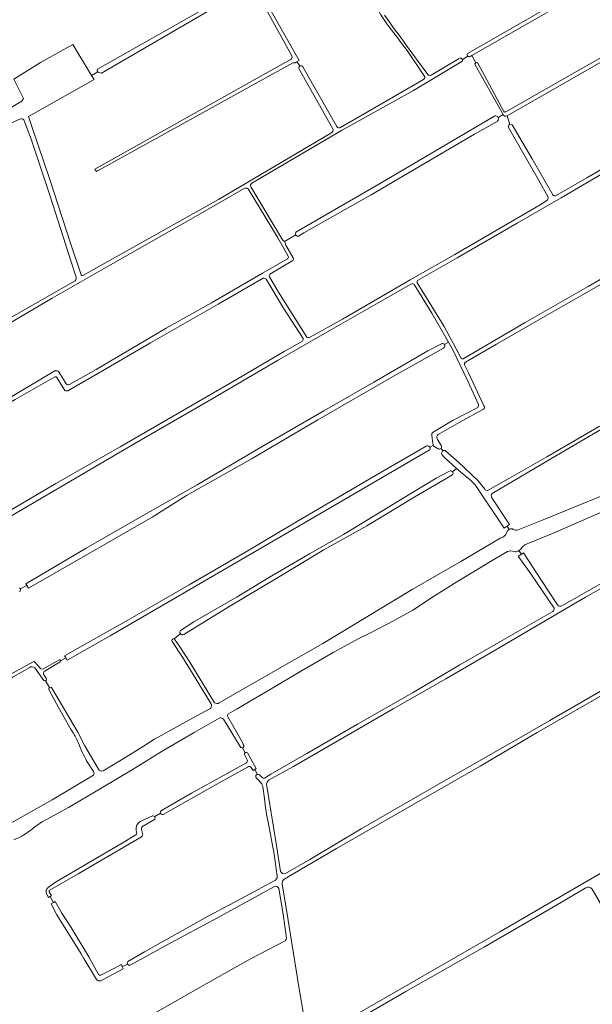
# Model space of a CAD drawing. Header units: metres. Extents: x 209813 to 223847, y 571801 to 587119.
# Tile 681 of 746: x 221541 to 221974, y 582618 to 583363. Entities that reach past the tile are written whole.
import ezdxf

# ---------------------------------------------------------------- set-up
doc = ezdxf.new("R2010")
doc.units = ezdxf.units.M
doc.layers.add('B-RO-GR-BOUWLAND-GV', color=8, linetype='Continuous', lineweight=0)
doc.layers.add('B-RO-GR-GRAS-GV', color=8, linetype='Continuous', lineweight=0)

msp = doc.modelspace()

# ---------------------------------------------------------------- linework, layer by layer
at = {"layer": 'B-RO-GR-BOUWLAND-GV'}
for points in [[(221820.088, 583357.596, -0.0653311), (221800.007, 583394.679)], [(221834.093, 583339.394, 0.0046167), (221820.088, 583357.596)], [(221745.936, 583332.567, 0.3816628), (221746.838, 583335.074)], [(221749.262, 583330.036, 0.2349374), (221747.483, 583329.99)], [(221846.361, 583317.374, 0.4401239), (221846.996, 583320.254)], [(221777.363, 583277.743, 0.3475394), (221777.749, 583280.194)], [(221780.895, 583281.815, 0.4162941), (221783.635, 583281.072)], [(221587.378, 583169.772, 0.3605808), (221588.801, 583169.2)]]:
    msp.add_lwpolyline(points, format="xyb", dxfattribs=at)
at = {"layer": 'B-RO-GR-BOUWLAND-GV', "flags": 128}
for points in [[(221715.476, 583388.135), (221602.822, 583322.294), (221601.775, 583322.457), (221600.316, 583322.815), (221600.027, 583323.371), (221595.208, 583320.607), (221597.24, 583317.59), (221547.52, 583289.424), (221550.61, 583280.304), (221563.757, 583241.702), (221579.327, 583193.748), (221587.378, 583169.772)], [(221746.838, 583335.074), (221746.726, 583335.306), (221721.603, 583381.243)], [(221723.513, 583382.738), (221752.445, 583331.854), (221750.7, 583330.857)], [(221846.996, 583320.254), (221834.093, 583339.394)], [(221747.483, 583329.99), (221740.777, 583326.441), (221598.935, 583247.858), (221597.641, 583249.607), (221739.551, 583329.105), (221745.936, 583332.567)], [(221753.023, 583327.647), (221750.7, 583330.857), (221749.262, 583330.036)], [(221777.749, 583280.194), (221752.382, 583325.259)], [(221755.169, 583327.063), (221780.895, 583281.815)], [(221783.635, 583281.072), (221846.361, 583317.374)], [(221588.801, 583169.2), (221594.953, 583172.627), (221691.212, 583226.781), (221776.185, 583276.931), (221777.363, 583277.743)]]:
    msp.add_lwpolyline(points, dxfattribs=at)
at = {"layer": 'B-RO-GR-BOUWLAND-GV'}
msp.add_arc((221753.772, 583326.164), 1.662, 32.768726, 211.994384, dxfattribs=at)
at = {"layer": 'B-RO-GR-GRAS-GV', "flags": 128}
for points in [[(221880.176, 583337.468), (222004.66, 583409.033), (222061.188, 583440.727)], [(222062.506, 583438.62), (221882.995, 583335.618)], [(221498.652, 583387.547), (221494.508, 583385.395), (221494.854, 583384.182), (221494.027, 583382.495), (221462.872, 583364.814), (221391.873, 583325.392), (221391.236, 583324.65), (221391.295, 583323.589), (221438.053, 583243.072), (221438.335, 583240.416), (221439.708, 583240.272), (221542.497, 583301.022), (221543.714, 583303.086), (221536.411, 583317.796), (221556.573, 583330.391), (221581.214, 583344.087), (221593.649, 583322.921), (221595.208, 583320.607), (221600.027, 583323.371), (221599.629, 583324.138), (221599.83, 583325.254), (221717.524, 583392.101)], [(221908.675, 583293.001), (222091.662, 583397.671)], [(222093.27, 583395.481), (221909.586, 583290.034), (221911.603, 583283.486)], [(221833.336, 583343.58), (221849.605, 583321.342)], [(221852.271, 583320.772), (221873.488, 583333.468)], [(221879.884, 583335.194), (221875.767, 583332.492)], [(221882.995, 583335.618), (221881.758, 583334.908)], [(221885.914, 583330.128), (221882.995, 583335.618)], [(221946.321, 583229.519), (221969.905, 583243.002), (222029.863, 583277.668), (222104.288, 583320.739), (222130.828, 583336.265)], [(221875.399, 583331.108), (221838.833, 583309.252), (221784.461, 583278.931), (221716.501, 583238.965)], [(221902.885, 583288.75), (221906.673, 583290.886), (221885.409, 583328.534)], [(221887.53, 583329.78), (221907.3, 583293.391)], [(221540.924, 583287.525), (221536.935, 583285.69), (221428.803, 583223.638), (221428.485, 583223.597), (221428.151, 583223.633), (221427.851, 583223.713), (221422.528, 583219.456), (221427.632, 583207.342), (221458.535, 583136.328), (221462.134, 583128.707), (221473.987, 583107.964), (221475.998, 583106.482), (221479.067, 583105.636), (221486.899, 583110.398), (221582.968, 583165.161)], [(221563.758, 583230.081), (221549.672, 583272.332), (221544.157, 583287.037)], [(221738.906, 583197.529), (221740.041, 583196.005), (221741.222, 583194.933), (221749.851, 583199.884), (221749.507, 583200.752), (221749.737, 583202.051), (221814.464, 583239.322), (221899.526, 583289.422)], [(221906.767, 583290.721), (221906.673, 583290.886)], [(221909.586, 583290.034), (221909.496, 583289.983)], [(221902.018, 583285.83), (221885.028, 583276.064), (221851.567, 583256.338), (221806.884, 583230.252), (221755.976, 583201.389), (221751.818, 583198.901), (221750.853, 583198.943), (221750.026, 583199.443), (221749.851, 583199.884)], [(221940.77, 583228.473), (221933.309, 583241.626), (221910.743, 583281.263)], [(221913.37, 583283.182), (221928.527, 583257.42), (221944.301, 583230.1)], [(222022.279, 583270.036), (221986.535, 583249.127), (221950.606, 583227.913), (221917.257, 583208.747), (221871.802, 583182.442), (221841.962, 583165.492)], [(221710.734, 583234.989), (221673.887, 583213.903), (221607.758, 583176.192), (221565.489, 583152.027), (221528.596, 583130.333), (221486.734, 583105.841), (221476.821, 583100.299)], [(221744.132, 583183.695), (221735.847, 583198.096), (221713.724, 583234.808)], [(221715.797, 583236.218), (221738.606, 583197.915)], [(221583.605, 583168.004), (221579.818, 583179.396), (221563.758, 583230.081)], [(221760.66, 583122.36), (221785.132, 583136.214), (221836.2, 583165.933), (221870.168, 583185.169), (221934.677, 583222.535), (221939.804, 583225.819)], [(221876.459, 583106.086), (221923.295, 583133.478), (221971.084, 583160.83), (222027.348, 583193.596), (222053.004, 583208.006)], [(222054.871, 583205.275), (222034.323, 583193.263), (222005.781, 583177.015), (221966.638, 583154.404), (221938.513, 583138.485), (221901.757, 583117.128), (221878.304, 583103.638)], [(221741.222, 583194.933), (221741.739, 583193.877), (221742.311, 583192.238), (221747.875, 583182.455)], [(221724.529, 583170.798), (221743.438, 583181.74)], [(221747.438, 583180.528), (221730.277, 583170.17)], [(221578.527, 583086.58), (221598.653, 583098.072), (221651.762, 583129.179), (221686.013, 583148.525), (221724.529, 583170.798)], [(221729.793, 583168.077), (221736.716, 583156.494), (221758.165, 583122.579)], [(221837.262, 583162.907), (221817.418, 583151.451), (221775.134, 583127.187), (221735.891, 583104.759), (221686.407, 583075.937), (221626.221, 583040.936), (221554.446, 582998.866), (221524.054, 582981.176)], [(221725.106, 583167.116), (221691.078, 583147.367), (221639.785, 583118.109), (221606.561, 583098.683), (221577.341, 583081.904)], [(221755.321, 583121.397), (221740.436, 583144.459), (221727.257, 583166.26)], [(221862.16, 583116.979), (221865.293, 583118.773), (221852.673, 583140.559), (221839.34, 583162.336)], [(221841.523, 583163.669), (221845.504, 583157.61), (221862.084, 583130.634), (221874.922, 583106.649)], [(221895.232, 583006.776), (221911.522, 583015.836), (221939.631, 583031.975), (221978.784, 583054.514), (222014.837, 583075.033), (222052.705, 583096.941), (222087.04, 583117.174), (222113.547, 583132.034), (222131.948, 583142.458)], [(221521.592, 582983.659), (221532.044, 582990.358), (221568.129, 583011.699), (221616.98, 583039.499), (221701.943, 583088.718), (221740.963, 583111.69), (221754.907, 583119.446)], [(221546.383, 582934.533), (221545.674, 582935.839), (221591.177, 582962.772), (221630.237, 582985.361), (221675.058, 583010.665), (221724.377, 583039.792), (221770.962, 583066.785), (221808.919, 583088.35), (221849.711, 583112.216), (221859.978, 583117.523)], [(221887.934, 583071.638), (221879.846, 583089.244), (221868.351, 583113.493), (221865.293, 583118.773)], [(221861.523, 583114.217), (221824.324, 583093.293), (221766.541, 583060.04), (221716.759, 583030.655), (221667.214, 583002.618), (221641.081, 582986.138), (221592.377, 582958.212), (221547.479, 582932.514), (221546.383, 582934.533), (221541.303, 582931.951)], [(221877.476, 583101.616), (221880.703, 583095.052), (221892.167, 583070.495)], [(221502.375, 583058.495), (221525.374, 583071.984), (221567.613, 583096.909)], [(221570.606, 583096.222), (221576.193, 583087.145)], [(221567.555, 583092.555), (221537.453, 583075.35), (221503.813, 583055.821)], [(221575.054, 583082.246), (221569.064, 583091.837)], [(222023.063, 583077.131), (222001.123, 583063.891), (221985.409, 583055.309), (221947.073, 583033.037), (221898.432, 583004.091)], [(221853.733, 583050.604), (221868.931, 583059.578), (221887.411, 583069.354)], [(221891.924, 583067.949), (221873.361, 583057.788), (221857.546, 583048.926)], [(221853.531, 583042.005), (221852.588, 583048.02)], [(221851.261, 583039.259), (221853.867, 583040.714)], [(221856.699, 583045.565), (221859.741, 583040.472)], [(221850.767, 583036.843), (221841.025, 583031.525), (221751.696, 582979.247), (221609.291, 582896.554), (221576.853, 582878.075), (221575.779, 582879.876), (221571.801, 582877.643)], [(221575.779, 582879.876), (221574.905, 582881.341), (221624.427, 582909.243), (221669.173, 582935.072), (221713.062, 582960.476), (221747.216, 582980.959), (221773.434, 582996.349), (221809.986, 583017.698), (221848.364, 583039.966)], [(221857.618, 583037.902), (221854.554, 583039.749)], [(221861.037, 583036.408), (221859.744, 583038.319)], [(221871.492, 583023.208), (221862.345, 583031.441), (221860.386, 583033.762)], [(221863.428, 583036.293), (221872.788, 583027.778), (221887.876, 583013.778), (221892.724, 583007.559)], [(221917.921, 582976.558), (221936.856, 582984.21), (221986.904, 583004.63), (222040.123, 583025.808)], [(221662.663, 582900.599), (221672.614, 582907.06), (221705.55, 582926.033), (221729.946, 582940.732), (221760.043, 582958.571), (221785.903, 582973.203), (221839.27, 583005.803), (221856.115, 583015.834), (221866.131, 583021.119)], [(221876.208, 583018.963), (221871.492, 583023.208), (221868.418, 583020.612)], [(221868.274, 583018.203), (221864.182, 583015.739), (221839.907, 583001.602), (221803.462, 582979.641), (221771.084, 582961.543), (221734.178, 582939.274), (221699.804, 582918.93), (221665.052, 582897.479)], [(221911.223, 582977.09), (221909.705, 582979.44), (221907.532, 582977.985), (221886.629, 583009.329)], [(221898.113, 583000.942), (221911.407, 582980.578), (221909.705, 582979.44)], [(222009.665, 583002.667), (221979.934, 582989.562), (221944.022, 582973.898), (221924.886, 582965.995)], [(221908.549, 582972.915), (221909.788, 582975.18)], [(221691.92, 582845.717), (221725.537, 582865.211), (221770.227, 582890.757), (221837.88, 582931.407), (221874.56, 582952.761), (221904.947, 582970.574)], [(221910.019, 582960.238), (221900.967, 582955.037), (221871.642, 582937.197), (221853.985, 582926.148), (221838.319, 582915.967), (221824.237, 582908.059), (221805.747, 582898.477), (221796.896, 582894.256), (221778.085, 582883.848), (221754.039, 582869.91), (221731.124, 582856.316), (221705.326, 582841.21), (221698.416, 582837.186)], [(221945.145, 582917.506), (221927.516, 582943.459), (221918.048, 582956.65), (221920.528, 582958.212), (221918.528, 582961.05), (221917.768, 582960.607)], [(221920.075, 582961.953), (221918.528, 582961.05)], [(221920.528, 582958.212), (221922.081, 582959.191), (221935.732, 582938.222), (221947.669, 582919.823)], [(221951.133, 582919.061), (221982.977, 582937.206)], [(221984.663, 582934.554), (221969.016, 582925.614), (221897.533, 582883.938), (221863.228, 582864.023), (221823.546, 582841.312), (221747.485, 582797.212), (221729.195, 582787.162)], [(221726.925, 582789.11), (221730.849, 582791.735), (221758.112, 582807.265), (221796.556, 582829.528), (221838.061, 582853.361), (221873.917, 582874.594), (221917.683, 582899.626), (221944.175, 582914.811)], [(221685.954, 582844.449), (221674.268, 582863.973), (221664.146, 582880.234), (221656.19, 582892.036)], [(221662.439, 582898.039), (221657.796, 582894.05)], [(221657.989, 582893.958), (221661.634, 582888.912), (221669.648, 582876.39), (221688.365, 582845.826)], [(221477.691, 582841.968), (221481.34, 582836.328), (221525.026, 582862.674), (221551.21, 582876.855)], [(221558.82, 582871.49), (221570.681, 582878.194)], [(221571.551, 582876.868), (221559.542, 582869.335)], [(221548.462, 582872.51), (221535.957, 582865.39), (221488.567, 582837.144), (221446.947, 582813.797)], [(221559.098, 582862.716), (221552.339, 582872.125)], [(221552.481, 582876.604), (221556.889, 582871.537)], [(221559.256, 582866.963), (221561.068, 582864.001)], [(221560.54, 582862.505), (221563.508, 582857.44)], [(221578.764, 582827.093), (221570.381, 582842.154), (221563.064, 582855.868)], [(221564.855, 582857.331), (221584.848, 582823.513), (221590.2, 582813.116), (221600.41, 582795.619)], [(221988.659, 582855.499), (221932.444, 582823.261), (221889.204, 582797.917), (221840.793, 582769.958), (221780.521, 582735.453), (221741.024, 582712.386)], [(221920.565, 582820.106), (221942.065, 582832.455), (221986.911, 582858.422)], [(221603.998, 582794.352), (221619.291, 582803.391), (221634.586, 582812.882), (221642.915, 582818.197), (221671.675, 582834.245), (221684.707, 582841.083)], [(221692.279, 582834.262), (221672.899, 582823.268), (221648.813, 582809.155), (221626.668, 582795.642), (221601.844, 582780.623), (221577.829, 582766.412), (221557.993, 582755.618)], [(221707.7, 582812.598), (221695.018, 582833.329)], [(221698.342, 582835.182), (221705.901, 582821.91), (221710.139, 582814.231)], [(221586.087, 582813.517), (221583.995, 582818.363)], [(221741.905, 582716.593), (221760.313, 582727.271), (221799.317, 582750.401), (221858.355, 582784.306), (221920.565, 582820.106)], [(221709.526, 582811.756), (221711.407, 582807.969)], [(221712.948, 582802.707), (221710.909, 582806.531)], [(221713.218, 582807.831), (221719.881, 582796.033), (221718.863, 582795.391)], [(221596.836, 582793.767), (221592.489, 582800.359)], [(221648.111, 582764.155), (221670.9, 582777.416), (221712.108, 582800.049)], [(221713.206, 582797.156), (221689.472, 582783.907), (221649.564, 582761.327)], [(221720.809, 582791.554), (221718.863, 582795.391), (221717.631, 582794.613), (221715.996, 582796.823)], [(221531.873, 582753.361), (221565.394, 582772.366), (221596.821, 582791.082)], [(221722.747, 582785.997), (221719.726, 582788.996)], [(221722.221, 582791.204), (221724.596, 582788.898)], [(221726.204, 582773.44), (221724.831, 582782.491)], [(221727.535, 582784.066), (221734.9, 582739.189), (221738.288, 582718.15)], [(221632.113, 582755.873), (221641.505, 582760.179)], [(221643.075, 582759.596), (221647.39, 582762.27)], [(221706.39, 582556.537), (221794.126, 582609.108), (221904.27, 582672.345), (222048.71, 582756.516), (222046.242, 582761.54)], [(221642.798, 582757.379), (221633.777, 582752.063)], [(221735.799, 582714.492), (221733.414, 582731.083), (221729.208, 582754.186)], [(221562.444, 582705.911), (221567.97, 582709.964), (221617.885, 582739.198), (221628.758, 582745.723)], [(221633.183, 582744.441), (221585.254, 582716.319), (221563.319, 582703.638)], [(221629.386, 582747.665), (221629.047, 582749.601)], [(221633.05, 582749.91), (221633.873, 582746.769)], [(221622.772, 582650.023), (221635.303, 582657.366), (221683.116, 582684.063), (221711.99, 582699.378), (221733.479, 582711.106)], [(221733.661, 582706.697), (221690.435, 582683.053), (221651.931, 582662.324), (221625.088, 582647.444)], [(221969.131, 582705.719), (221942.139, 582689.783), (221892.528, 582661.118), (221833.081, 582627.29), (221801.208, 582608.721), (221782.648, 582597.71), (221735.633, 582568.659), (221708.925, 582553.962)], [(221739.504, 582708.579), (221742.672, 582689.009), (221752.041, 582630.882), (221755.997, 582608.497)], [(221564.085, 582699.174), (221562.722, 582698.45), (221561.139, 582701.178)], [(221563.171, 582702.809), (221564.882, 582699.597), (221564.085, 582699.174), (221566.574, 582694.659), (221567.729, 582695.252), (221572.79, 582686.66), (221579.815, 582675.605), (221593.11, 582653.39), (221600.565, 582640.069)], [(221742.807, 582667.623), (221740.114, 582685.696), (221736.841, 582705.2)], [(222057.254, 582558.441), (222055.919, 582557.686), (222033.311, 582598.658), (222003.337, 582653.874), (221999.913, 582659.99), (221974.114, 582704.796)], [(221618.501, 582645.985), (221619.144, 582644.434), (221604.63, 582636.678), (221602.269, 582635.412), (221601.736, 582635.311), (221601.067, 582635.288), (221600.58, 582635.356), (221600.24, 582635.446), (221599.61, 582635.817), (221598.212, 582637.669), (221589.441, 582652.169), (221587.437, 582655.82), (221569.119, 582685.235), (221564.663, 582693.645), (221566.574, 582694.659)], [(221632.735, 582605.081), (221676.197, 582629.898), (221715.514, 582651.957), (221741.656, 582665.669)], [(221602.298, 582639.696), (221617.918, 582647.813), (221618.501, 582645.985), (221622.511, 582648.034)]]:
    msp.add_lwpolyline(points, dxfattribs=at)
at = {"layer": 'B-RO-GR-GRAS-GV'}
for points in [[(221816.906, 583366.196, 0.0023302), (221833.336, 583343.58)], [(221849.605, 583321.342, 0.3934007), (221852.271, 583320.772)], [(221544.157, 583287.037, 0.2883832), (221540.924, 583287.525)], [(221909.496, 583289.983, -0.414387), (221906.767, 583290.721)], [(221907.3, 583293.391, 0.420949), (221908.675, 583293.001)], [(221713.724, 583234.808, 0.2992473), (221710.734, 583234.989)], [(221716.501, 583238.965, 0.3781075), (221715.678, 583236.45)], [(221939.804, 583225.819, 0.2314115), (221940.77, 583228.473)], [(221944.301, 583230.1, 0.2121934), (221946.321, 583229.519)], [(221738.606, 583197.915, 0.0631514), (221738.906, 583197.529)], [(221743.438, 583181.74, 0.357816), (221744.132, 583183.695)], [(221747.875, 583182.455, -0.3240327), (221747.438, 583180.528)], [(221582.968, 583165.161, 0.2158917), (221583.605, 583168.004)], [(221730.277, 583170.17, 0.3224248), (221729.793, 583168.077)], [(221727.257, 583166.26, 0.2869956), (221725.106, 583167.116)], [(221839.34, 583162.336, 0.3000661), (221837.262, 583162.907)], [(221841.962, 583165.492, 0.243046), (221841.523, 583163.669)], [(221758.165, 583122.579, 0.2544137), (221760.66, 583122.36)], [(221754.907, 583119.446, 0.2799752), (221755.321, 583121.397)], [(221874.922, 583106.649, 0.2845151), (221876.459, 583106.086)], [(221878.304, 583103.638, 0.3810848), (221877.476, 583101.616)], [(221567.613, 583096.909, -0.3223824), (221570.606, 583096.222)], [(221569.064, 583091.837, 0.282899), (221567.555, 583092.555)], [(221576.193, 583087.145, 0.4452061), (221578.527, 583086.58)], [(221577.341, 583081.904, -0.2793273), (221575.054, 583082.246)], [(221887.411, 583069.354, 0.2459594), (221887.934, 583071.638)], [(221892.167, 583070.495, -0.3791714), (221891.924, 583067.949)], [(221852.588, 583048.02, -0.2874368), (221853.733, 583050.604)], [(221857.546, 583048.926, 0.2994179), (221856.699, 583045.565)], [(221886.629, 583009.329, 0.0578936), (221876.208, 583018.963)], [(221892.724, 583007.559, 0.4397521), (221895.232, 583006.776)], [(221898.432, 583004.091, 0.369171), (221898.113, 583000.942)], [(221914.289, 582977.008, 0.2526279), (221917.921, 582976.558)], [(221904.947, 582970.574, 0.1398031), (221908.549, 582972.915)], [(221914.985, 582960.237, 0.2112364), (221910.019, 582960.238)], [(221917.768, 582960.607, -0.2113216), (221914.985, 582960.237)], [(221922.52, 582964.843, 0.0814551), (221920.075, 582961.953)], [(221924.886, 582965.995, 0.0897502), (221922.52, 582964.843)], [(221944.175, 582914.811, 0.3071152), (221945.145, 582917.506)], [(221947.669, 582919.823, 0.3053827), (221951.133, 582919.061)], [(221551.21, 582876.855, -0.4175034), (221552.481, 582876.604)], [(221552.339, 582872.125, 0.3520118), (221548.462, 582872.51)], [(221556.889, 582871.537, 0.2935955), (221558.82, 582871.49)], [(221559.542, 582869.335, 0.3416013), (221559.256, 582866.963)], [(221684.707, 582841.083, 0.325732), (221685.954, 582844.449)], [(221688.365, 582845.826, 0.2956816), (221691.92, 582845.717)], [(221695.018, 582833.329, 0.2295055), (221692.279, 582834.262)], [(221698.416, 582837.186, 0.2775097), (221698.342, 582835.182)], [(221583.995, 582818.363, 0.0254288), (221578.764, 582827.093)], [(221592.489, 582800.359, -0.041506), (221586.087, 582813.517)], [(221712.108, 582800.049, 0.4061446), (221712.948, 582802.707)], [(221600.41, 582795.619, 0.3987142), (221603.998, 582794.352)], [(221715.996, 582796.823, 0.4234262), (221713.206, 582797.156)], [(221596.821, 582791.082, 0.2365113), (221596.836, 582793.767)], [(221724.596, 582788.898, 0.3329735), (221726.925, 582789.11)], [(221724.831, 582782.491, 0.1300371), (221722.683, 582786.063)], [(221729.195, 582787.162, 0.1367349), (221727.535, 582784.066)], [(221729.208, 582754.186, -0.0452573), (221726.204, 582773.44)], [(221557.993, 582755.618, 0.0253731), (221548.087, 582748.543)], [(221629.047, 582749.601, -0.3136534), (221632.113, 582755.873)], [(221633.777, 582752.063, 0.3106025), (221633.05, 582749.91)], [(221548.087, 582748.543, -0.0689864), (221536.573, 582742.118)], [(221628.758, 582745.723, 0.3365156), (221629.386, 582747.665)], [(221633.873, 582746.769, -0.3257577), (221633.183, 582744.441)], [(221733.479, 582711.106, 0.3190003), (221735.791, 582714.479)], [(221738.288, 582718.15, 0.3868626), (221741.905, 582716.593)], [(221561.139, 582701.178, -0.3535684), (221562.444, 582705.911)], [(221736.841, 582705.2, 0.4640349), (221733.661, 582706.697)], [(221740.927, 582712.311, 0.2729956), (221739.504, 582708.579)], [(221741.024, 582712.386, 0.0085191), (221740.927, 582712.311)], [(221974.114, 582704.796, 0.3622553), (221969.131, 582705.719)], [(221563.319, 582703.638, 0.3137526), (221563.171, 582702.809)], [(221741.656, 582665.669, 0.2142504), (221742.807, 582667.623)], [(221600.565, 582640.069, 0.3521201), (221602.298, 582639.696)]]:
    msp.add_lwpolyline(points, format="xyb", dxfattribs=at)
for centre, radius, start, end in [((221874.272, 583332.149), 1.534, 317.289782, 104.095814), ((221880.996, 583336.207), 1.504, 123.035985, 297.938053), ((221886.529, 583329.057), 1.235, 35.835504, 206.264806), ((221900.936, 583287.74), 2.195, 299.525821, 132.743704), ((221912.249, 583281.955), 1.661, 47.582092, 206.264806), ((221860.722, 583115.856), 1.825, 296.054321, 104.095814), ((221856.999, 583042.218), 3.475, 183.520882, 223.45354), ((221849.508, 583038.359), 1.971, 309.709508, 127.014126), ((221858.429, 583039.394), 1.698, 241.461182, 41.070457), ((221862.155, 583034.731), 2.016, 50.818286, 206.264806), ((221866.968, 583019.49), 1.834, 315.42855, 104.095814), ((221912.688, 582974.49), 2.984, 57.543922, 166.157761), ((221539.65, 582931.364), 1.755, 308.673578, 52.529612), ((221664.051, 582899.188), 1.979, 134.518502, 297.938053), ((221657.31, 582892.782), 1.358, 59.997391, 211.994384), ((221571.021, 582877.467), 0.799, 311.498858, 104.095814), ((221559.957, 582863.551), 1.198, 224.205865, 23.881723), ((221564.104, 582856.423), 1.178, 50.384104, 206.264806), ((221709.076, 582813.181), 1.494, 202.965459, 46.800035), ((221712.234, 582806.876), 1.371, 44.154751, 194.80565), ((221721.149, 582789.902), 1.686, 50.527758, 211.994384), ((221641.82, 582758.627), 1.586, 308.085749, 104.095814), ((221648.899, 582762.773), 1.59, 119.685845, 292.208476), ((221624.052, 582648.843), 1.74, 137.333676, 303.667631)]:
    msp.add_arc(centre, radius, start, end, dxfattribs=at)

doc.saveas('drawing.dxf')
